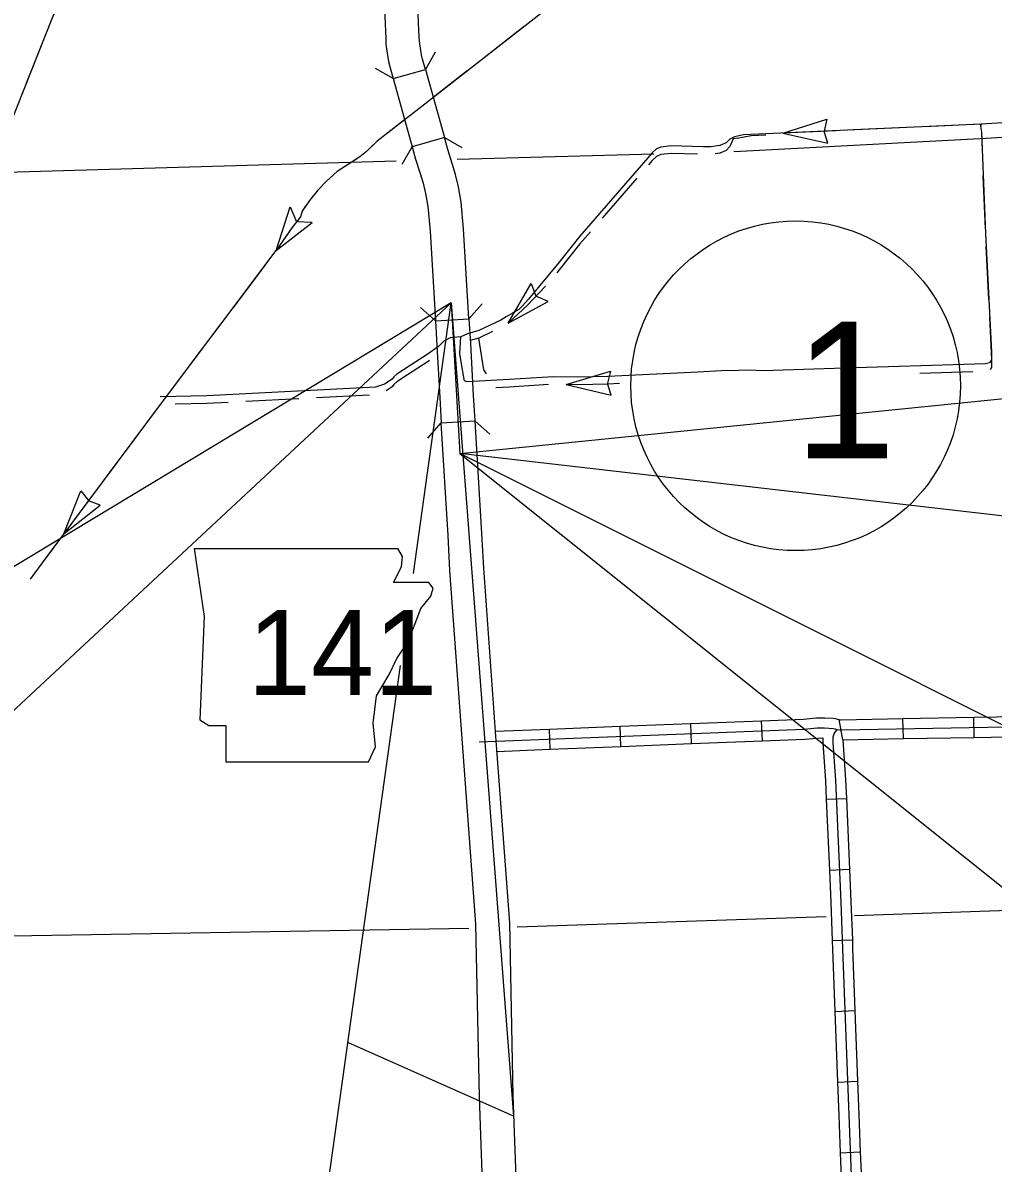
# Model space of a CAD drawing. Extents: x -5566 to 1759129, y -3726 to 731467.
# Drawn here: x -4834.6 to -4779.6, y 214.9 to 279.5 of the extents above; entities that cross this region are included whole.
import ezdxf

# ---------------------------------------------------------------- set-up
doc = ezdxf.new("R2010")
doc.units = 0
doc.layers.add('Default', color=7, linetype='Continuous')

msp = doc.modelspace()

# ---------------------------------------------------------------- linework, layer by layer
at = {"layer": 'Default'}
for p, q in [((-4791.524, 273.296), (-4789.039, 274.083)), ((-4789.039, 274.083), (-4789.188, 273.406)), ((-4788.978, 272.736), (-4789.188, 273.397)), ((-4791.524, 273.296), (-4788.978, 272.736)), ((-4820.255, 266.644), (-4819.455, 269.124)), ((-4819.455, 269.124), (-4819.09, 268.265)), ((-4820.255, 266.644), (-4818.214, 268.224)), ((-4818.214, 268.224), (-4819.09, 268.265)), ((-4810.331, 263.678), (-4809.846, 255.135)), ((-4803.802, 259.051), (-4801.306, 259.8)), ((-4801.306, 259.8), (-4801.465, 259.125)), ((-4803.802, 259.051), (-4801.266, 258.452)), ((-4801.266, 258.452), (-4801.465, 259.116)), ((-4832.272, 250.596), (-4831.311, 253.018)), ((-4831.311, 253.018), (-4830.88, 252.474)), ((-4832.272, 250.596), (-4830.228, 252.213)), ((-4830.228, 252.213), (-4830.873, 252.469)), ((-4824.9, 249.755), (-4824.322, 245.901)), ((-4813.08, 249.306), (-4813.347, 249.75)), ((-4813.145, 248.727), (-4813.08, 249.306)), ((-4813.594, 247.828), (-4813.145, 248.727)), ((-4811.603, 247.828), (-4813.594, 247.828)), ((-4811.346, 247.507), (-4811.603, 247.828)), ((-4811.474, 247.057), (-4811.346, 247.507)), ((-4812.053, 246.351), (-4811.474, 247.057)), ((-4812.374, 245.516), (-4812.053, 246.351)), ((-4824.322, 245.901), (-4824.579, 240.055)), ((-4812.759, 244.488), (-4812.374, 245.516)), ((-4813.402, 243.524), (-4812.759, 244.488)), ((-4813.851, 242.625), (-4813.402, 243.524)), ((-4814.558, 241.404), (-4813.851, 242.625)), ((-4814.751, 239.862), (-4814.558, 241.404)), ((-4824.579, 240.055), (-4824.065, 239.734)), ((-4814.622, 238.513), (-4814.751, 239.862)), ((-4796.698, 238.705), (-4796.743, 239.843)), ((-4792.691, 238.864), (-4792.736, 240.002)), ((-4788.128, 238.922), (-4788.336, 240.066)), ((-4784.701, 238.984), (-4784.721, 240.123)), ((-4780.692, 239.058), (-4780.712, 240.197)), ((-4824.065, 239.734), (-4823.102, 239.734)), ((-4823.102, 239.734), (-4823.102, 237.678)), ((-4804.711, 238.386), (-4804.756, 239.524)), ((-4800.704, 238.545), (-4800.75, 239.683)), ((-4815.008, 237.678), (-4814.622, 238.513)), ((-4823.102, 237.678), (-4815.008, 237.678)), ((-4789.068, 235.547), (-4787.93, 235.597)), ((-4788.891, 231.541), (-4787.753, 231.592)), ((-4788.729, 227.539), (-4787.591, 227.581)), ((-4788.582, 223.532), (-4787.444, 223.574)), ((-4788.436, 219.525), (-4787.297, 219.567)), ((-4788.277, 215.515), (-4787.139, 215.563))]:
    msp.add_line(p, q, dxfattribs=at)
for points in [[(-4763.342, 312.82), (-4763.384, 312.316), (-4763.42, 312.254), (-4774.516, 303.871), (-4776.93, 301.919), (-4796.328, 287.04), (-4812.156, 274.681), (-4814.523, 272.847), (-4815.12, 272.263), (-4815.497, 271.946), (-4816.06, 271.595), (-4816.797, 271.127), (-4817.39, 270.57), (-4817.892, 270.067), (-4818.359, 269.474), (-4818.773, 268.881), (-4818.872, 268.556), (-4819.354, 267.923), (-4820.03, 266.944), (-4826.828, 257.914), (-4833.291, 249.226)], [(-4812.944, 310.041), (-4814.842, 309.994), (-4814.543, 298.066), (-4814.387, 291.365), (-4814.21, 284.951), (-4814.096, 279.922), (-4814.04, 278.644), (-4814.022, 278.343), (-4813.987, 278.08), (-4813.947, 277.819), (-4813.875, 277.357), (-4813.783, 276.994), (-4813.617, 276.393)], [(-4813.617, 276.393), (-4811.787, 276.901), (-4811.948, 277.479), (-4812.012, 277.736), (-4812.071, 278.109), (-4812.107, 278.349), (-4812.131, 278.526), (-4812.144, 278.743), (-4812.198, 279.985), (-4812.312, 284.999), (-4812.489, 291.413), (-4812.645, 298.112), (-4812.944, 310.041)], [(-4816.044, 297.651), (-4822.959, 297.423), (-4825.783, 297.302), (-4826.35, 297.321), (-4826.703, 297.321), (-4827, 297.339), (-4827.186, 297.228), (-4827.297, 297.005), (-4827.975, 295.146), (-4828.379, 293.775), (-4831.686, 283.994), (-4831.906, 283.248), (-4832.028, 282.737), (-4832.084, 282.324), (-4832.123, 282.004), (-4832.19, 281.69), (-4832.297, 281.348), (-4832.965, 279.768), (-4835.343, 273.767)], [(-4806.257, 279.288), (-4808.627, 277.437)], [(-4833.325, 278.861), (-4834.433, 276.066)], [(-4811.227, 277.893), (-4811.787, 276.901)], [(-4813.617, 276.393), (-4814.608, 276.954)], [(-4811.787, 276.901), (-4811.242, 274.936), (-4810.711, 273.041)], [(-4809.417, 276.82), (-4811.346, 275.313)], [(-4813.617, 276.393), (-4813.07, 274.426), (-4812.539, 272.529)], [(-4772.357, 274.303), (-4780.293, 273.805), (-4793.762, 273.194), (-4794.266, 273.086), (-4794.543, 272.963), (-4794.746, 272.75), (-4795.092, 272.589), (-4795.62, 272.523), (-4796.051, 272.529), (-4797.851, 272.583), (-4798.436, 272.51), (-4798.685, 272.401), (-4798.929, 272.172), (-4803.035, 267.449), (-4804.202, 265.975), (-4805.947, 263.882), (-4806.294, 263.507), (-4806.486, 263.306), (-4806.814, 263.106), (-4807.207, 262.896), (-4807.518, 262.702), (-4808.752, 262.117), (-4809.41, 261.925), (-4809.784, 261.761), (-4810.377, 261.705), (-4810.742, 261.513), (-4810.828, 261.431), (-4811.045, 261.213), (-4811.63, 260.783), (-4813.399, 259.642), (-4813.576, 259.484), (-4813.663, 259.352), (-4814.106, 259.069), (-4814.618, 258.899), (-4824.17, 258.409), (-4826.828, 258.347)], [(-4812.966, 274.053), (-4814.523, 272.847), (-4814.914, 272.464)], [(-4780.293, 273.805), (-4780.33, 273.695), (-4780.275, 273.348), (-4780.037, 267.608), (-4779.708, 260.898), (-4779.708, 260.441), (-4779.818, 260.277), (-4780.037, 260.222), (-4788.608, 259.966), (-4792.674, 259.822), (-4793.405, 259.858), (-4794.045, 259.84), (-4795.031, 259.822), (-4796.329, 259.748), (-4801.446, 259.511), (-4803.14, 259.474), (-4804.547, 259.493), (-4807.032, 259.328), (-4809.426, 259.2), (-4809.573, 259.255), (-4809.646, 259.657), (-4809.83, 260.802), (-4809.784, 261.761)], [(-4794.309, 272.254), (-4793.936, 272.265), (-4780.003, 273.018), (-4771.764, 273.516), (-4770.454, 273.595), (-4761.83, 273.927)], [(-4788.52, 273.432), (-4791.524, 273.296)], [(-4784.514, 273.613), (-4787.518, 273.477)], [(-4780.347, 273.803), (-4783.513, 273.659)], [(-4780.347, 273.803), (-4780.275, 273.348), (-4780.232, 272.312)], [(-4810.711, 273.041), (-4812.539, 272.529), (-4812.342, 271.827), (-4812.085, 271.016), (-4811.917, 270.465), (-4811.777, 269.871), (-4811.645, 269.131), (-4811.526, 267.741), (-4811.219, 262.66)], [(-4811.219, 262.66), (-4809.324, 262.775), (-4809.633, 267.879), (-4809.76, 269.379), (-4809.918, 270.256), (-4810.083, 270.959), (-4810.272, 271.579), (-4810.523, 272.371), (-4810.711, 273.041)], [(-4810.711, 273.041), (-4809.718, 272.483)], [(-4794.103, 273.018), (-4794.347, 272.965), (-4794.543, 272.531), (-4794.746, 272.318), (-4795.092, 272.157), (-4795.365, 272.123)], [(-4792.485, 273.186), (-4793.33, 273.135), (-4794.117, 273)], [(-4813.097, 271.536), (-4812.539, 272.529)], [(-4809.98, 271.825), (-4798.848, 272.13)], [(-4796.365, 272.106), (-4797.851, 272.151), (-4798.436, 272.078), (-4798.685, 271.969), (-4798.929, 271.74), (-4799.142, 271.495)], [(-4835.557, 271.078), (-4813.44, 271.724)], [(-4815.686, 271.829), (-4816.06, 271.595), (-4816.797, 271.127), (-4817.39, 270.57), (-4817.892, 270.067), (-4817.997, 269.935)], [(-4780.19, 270.879), (-4780.066, 267.874)], [(-4799.8, 270.739), (-4801.772, 268.469)], [(-4818.597, 269.133), (-4818.773, 268.881), (-4818.872, 268.556), (-4819.354, 267.923), (-4819.389, 267.872)], [(-4819.389, 267.872), (-4820.03, 266.944), (-4820.255, 266.644)], [(-4802.43, 267.712), (-4803.035, 267.017), (-4804.202, 265.543), (-4804.333, 265.385)], [(-4780.022, 266.873), (-4779.875, 263.869)], [(-4820.858, 265.843), (-4822.667, 263.441)], [(-4807.094, 262.525), (-4805.786, 264.779), (-4805.528, 264.059)], [(-4804.975, 264.615), (-4805.993, 263.544), (-4807.094, 262.525)], [(-4956.368, 127.644), (-4956.368, 127.644), (-4810.331, 263.678)], [(-4810.331, 263.678), (-4854.401, 237.1), (-4846.233, 230.288)], [(-4810.332, 263.677), (-4806.788, 217.594), (-4816.182, 221.761)], [(-4812.47, 248.352), (-4810.331, 263.678)], [(-4807.094, 262.525), (-4804.831, 263.76), (-4805.528, 264.059)], [(-4811.219, 262.66), (-4812.072, 263.416)], [(-4808.568, 263.628), (-4809.324, 262.775)], [(-4823.27, 262.64), (-4825.079, 260.237)], [(-4811.219, 262.66), (-4811.134, 261.26), (-4810.973, 258.315), (-4810.887, 256.872)], [(-4809.324, 262.775), (-4809.239, 261.369), (-4809.078, 258.424), (-4808.992, 256.986)], [(-4779.826, 262.868), (-4779.708, 260.466), (-4779.708, 260.009), (-4779.789, 259.888)], [(-4807.977, 262.053), (-4808.752, 261.685), (-4809.249, 261.54)], [(-4808.333, 259.655), (-4808.485, 259.886), (-4808.752, 261.685)], [(-4811.548, 260.412), (-4811.63, 260.351), (-4812.808, 259.591)], [(-4809.845, 255.135), (-4763.861, 259.783), (-4767.799, 250.297)], [(-4825.682, 259.436), (-4826.828, 257.914), (-4827.486, 257.03)], [(-4812.808, 259.591), (-4813.399, 259.21), (-4813.576, 259.052), (-4813.663, 258.92), (-4814.004, 258.702)], [(-4780.762, 259.768), (-4783.768, 259.678)], [(-4804.804, 259.043), (-4807.032, 258.896), (-4807.805, 258.855)], [(-4800.796, 259.109), (-4801.446, 259.079), (-4803.14, 259.042), (-4803.802, 259.051)], [(-4822.968, 258.039), (-4824.17, 257.977), (-4825.974, 257.935)], [(-4818.964, 258.244), (-4821.967, 258.09)], [(-4814.959, 258.449), (-4817.963, 258.295)], [(-4811.643, 256.02), (-4810.887, 256.872)], [(-4810.507, 250.505), (-4810.887, 256.872), (-4808.992, 256.986)], [(-4808.992, 256.986), (-4808.611, 250.608)], [(-4808.992, 256.986), (-4808.14, 256.23)], [(-4828.084, 256.226), (-4829.879, 253.813)], [(-4548.128, 124.257), (-4548.128, 124.257), (-4809.846, 255.135)], [(-4442.574, 212.873), (-4809.846, 255.135)], [(-4809.845, 255.135), (-4769.64, 223.009), (-4766.011, 233.229)], [(-4830.477, 253.009), (-4832.272, 250.596)], [(-4806.116, 194.8), (-4808.014, 194.75), (-4808.11, 198.417), (-4808.362, 208.432), (-4808.727, 218.693), (-4808.921, 228.467), (-4809.687, 238.726), (-4810.398, 248.52), (-4810.507, 250.505)], [(-4808.611, 250.608), (-4808.503, 248.641), (-4807.793, 238.866), (-4807.024, 228.557), (-4806.829, 218.746), (-4806.464, 208.49), (-4806.212, 198.466), (-4806.116, 194.8)], [(-4832.87, 249.791), (-4833.291, 249.226)], [(-4824.9, 249.755), (-4813.347, 249.75)], [(-4833.291, 249.226), (-4834.183, 248.016)], [(-4829.868, 123.724), (-4829.868, 123.724), (-4813.198, 243.138)], [(-4800.75, 239.683), (-4796.743, 239.843)], [(-4796.743, 239.843), (-4792.736, 240.002)], [(-4792.736, 240.002), (-4790.362, 240.096), (-4789.623, 240.16), (-4789.15, 240.169), (-4788.672, 240.138)], [(-4788.672, 240.138), (-4788.57, 240.131), (-4788.425, 240.094), (-4788.336, 240.066), (-4788.269, 240.056), (-4788.219, 240.059), (-4784.721, 240.123)], [(-4784.721, 240.123), (-4780.712, 240.197)], [(-4780.712, 240.197), (-4776.858, 240.267), (-4776.727, 240.275)], [(-4808.74, 238.796), (-4790.326, 239.528), (-4789.592, 239.59), (-4789.163, 239.599), (-4788.661, 239.567), (-4788.581, 239.546), (-4788.464, 239.51), (-4788.294, 239.483), (-4788.194, 239.49), (-4776.836, 239.698)], [(-4807.832, 239.402), (-4804.756, 239.524)], [(-4804.756, 239.524), (-4800.75, 239.683)], [(-4788.464, 239.51), (-4788.626, 239.304), (-4788.697, 239.071), (-4788.688, 238.767), (-4788.545, 236.617), (-4788.241, 229.716), (-4788.142, 227.083), (-4787.797, 217.644), (-4787.592, 212.789)], [(-4780.692, 239.058), (-4776.814, 239.129), (-4776.659, 239.138)], [(-4804.711, 238.386), (-4800.704, 238.545)], [(-4800.704, 238.545), (-4796.698, 238.705)], [(-4796.698, 238.705), (-4792.691, 238.864)], [(-4792.691, 238.864), (-4790.291, 238.959), (-4789.562, 239.021), (-4789.266, 239.028)], [(-4789.266, 239.028), (-4789.257, 238.739), (-4789.114, 236.586), (-4789.068, 235.547)], [(-4788.128, 238.922), (-4784.701, 238.984)], [(-4788.128, 238.922), (-4787.976, 236.649), (-4787.93, 235.597)], [(-4784.701, 238.984), (-4780.692, 239.058)], [(-4807.749, 238.265), (-4804.711, 238.386)], [(-4789.068, 235.547), (-4788.891, 231.541)], [(-4787.93, 235.597), (-4787.753, 231.592)], [(-4788.891, 231.541), (-4788.81, 229.693), (-4788.729, 227.539)], [(-4787.753, 231.592), (-4787.672, 229.739), (-4787.591, 227.581)], [(-4768.867, 229.586), (-4787.477, 228.95)], [(-4789.067, 228.896), (-4806.596, 228.297)], [(-4809.322, 228.227), (-4847.618, 227.578)], [(-4788.729, 227.539), (-4788.711, 227.062), (-4788.582, 223.532)], [(-4787.591, 227.581), (-4787.573, 227.104), (-4787.444, 223.574)], [(-4788.582, 223.532), (-4788.436, 219.525)], [(-4787.444, 223.574), (-4787.297, 219.567)], [(-4788.436, 219.525), (-4788.366, 217.622), (-4788.277, 215.515)], [(-4787.297, 219.567), (-4787.228, 217.667), (-4787.139, 215.563)], [(-4788.277, 215.515), (-4788.162, 212.768), (-4788.124, 211.516)], [(-4787.139, 215.563), (-4787.023, 212.809), (-4786.986, 211.55)]]:
    msp.add_lwpolyline(points, dxfattribs=at)
msp.add_circle((-4790.806, 258.98), 9.341, dxfattribs=at)

# ---------------------------------------------------------------- texts
for s, height, p in [('1', 7.746, (-4790.884, 254.86)), ('141', 4.8117, (-4821.853, 241.461))]:
    msp.add_text(s, height=height, dxfattribs=at).set_placement(p)

doc.saveas('drawing.dxf')
